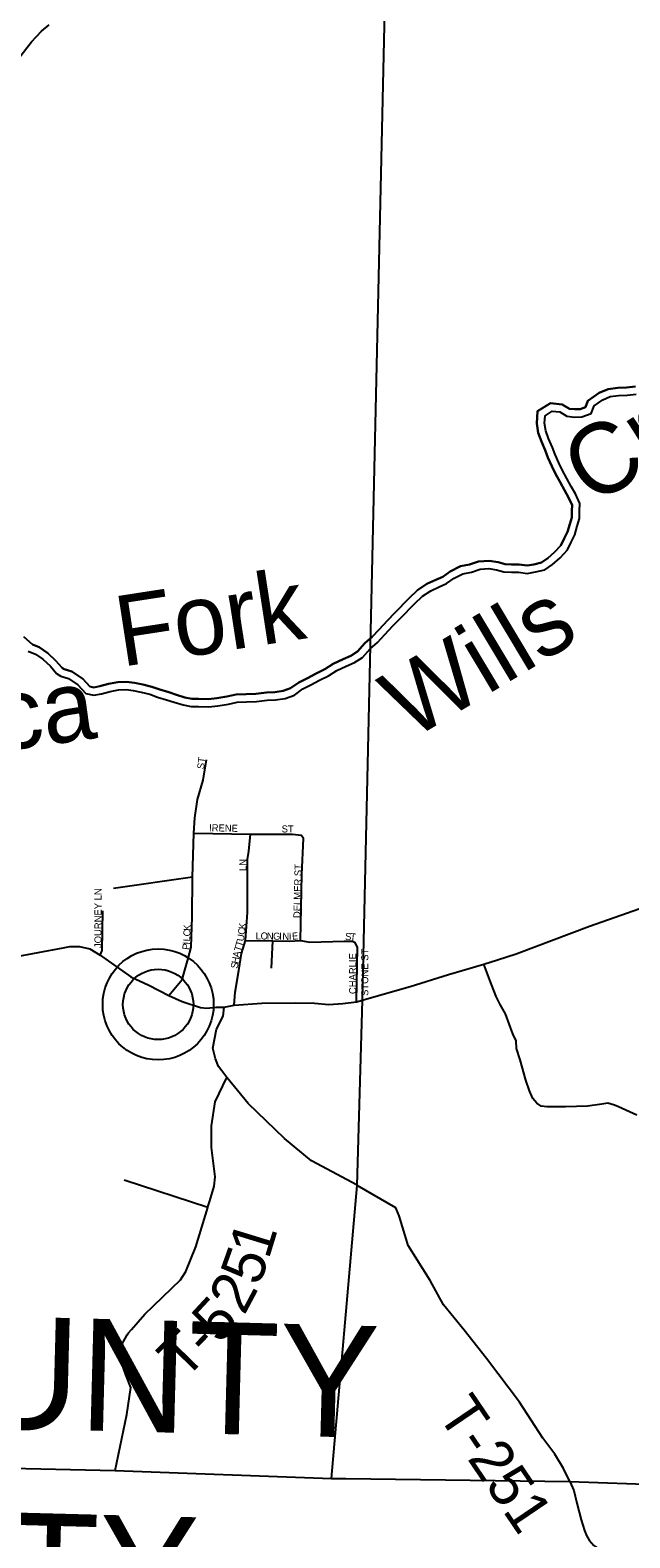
# Model space of a CAD drawing. Extents: x -22 to 431, y -18 to 160.
# Drawn here: x 326.423 to 327.228, y 156.71 to 158.732 of the extents above; entities that cross this region are included whole.
import ezdxf

# ---------------------------------------------------------------- set-up
doc = ezdxf.new("R2010")
doc.units = 0
for name, color, linetype in [('GM_X_Adjacent_County_Text', 7, 'Continuous'), ('GM_X_City_Street_Text', 7, 'Continuous'), ('GM_X_County_ROW', 7, 'Continuous'), ('GM_X_County_Subdivision', 7, 'Continuous'), ('GM_X_Interstate_Route', 7, 'Continuous'), ('GM_X_Major_River_Text', 7, 'Continuous'), ('GM_X_Minor_River_Text', 7, 'Continuous'), ('GM_X_Township_Road', 7, 'Continuous'), ('GM_X_Township_ROW', 7, 'Continuous'), ('GM_X_Township_Subdivision_Text', 7, 'Continuous'), ('GM_X_Unincorporated_Text', 7, 'Continuous')]:
    doc.layers.add(name, color=color, linetype=linetype)

msp = doc.modelspace()

# ---------------------------------------------------------------- linework, layer by layer
at = {"layer": 'GM_X_Adjacent_County_Text'}
for points in [[(327.0503, 157.4854), (327.0754, 157.4932), (327.1737, 157.5303), (327.3672, 157.5986)], [(326.4008, 157.4888), (326.4675, 157.5014), (326.4768, 157.503), (326.4894, 157.5034), (326.5034, 157.4999), (326.5175, 157.4914), (326.5584, 157.4624), (326.5827, 157.4513), (326.6092, 157.4377), (326.6274, 157.4296), (326.6519, 157.4215), (326.6602, 157.4207), (326.673, 157.4218), (326.6835, 157.4218), (326.6972, 157.4247), (326.7342, 157.4273), (326.7788, 157.4276), (326.8049, 157.4271), (326.8241, 157.4256), (326.8427, 157.4267), (326.8612, 157.429), (326.869, 157.4312), (326.8748, 157.4329)], [(326.8748, 157.4329), (326.9332, 157.4497), (326.9843, 157.4655), (327.0318, 157.4797), (327.0503, 157.4854)]]:
    msp.add_lwpolyline(points, dxfattribs=at)
at = {"layer": 'GM_X_County_ROW'}
msp.add_lwpolyline([(326.1328, 158.5168), (326.1427, 158.5186), (326.165, 158.5231), (326.196, 158.5299), (326.2372, 158.5391), (326.2704, 158.5469), (326.2984, 158.5516), (326.3139, 158.5593), (326.33, 158.5718), (326.3424, 158.5873), (326.3603, 158.6298), (326.3868, 158.6665), (326.4081, 158.6945), (326.4252, 158.7163), (326.4388, 158.7307), (326.4488, 158.7388)], dxfattribs=at)
at = {"layer": 'GM_X_Major_River_Text'}
for p, q in [((326.869, 157.4312), (326.9, 158.8029)), ((326.8622, 157.1827), (326.869, 157.4312)), ((326.8274, 156.7901), (326.8622, 157.1827)), ((325.2903, 156.8299), (326.5374, 156.8005)), ((326.5374, 156.8005), (326.8274, 156.7901)), ((326.5374, 156.8005), (326.8274, 156.7901)), ((326.8274, 156.7901), (326.8469, 156.7897)), ((326.8469, 156.7897), (327.1474, 156.7858)), ((327.1474, 156.7858), (327.3633, 156.7779))]:
    msp.add_line(p, q, dxfattribs=at)
at = {"layer": 'GM_X_Minor_River_Text'}
for points in [[(326.6412, 157.596), (326.535, 157.5808)], [(327.2372, 157.2769), (327.2127, 157.2884), (327.2072, 157.2903), (327.198, 157.2933), (327.1903, 157.2919), (327.1709, 157.2893), (327.1414, 157.2881), (327.1168, 157.2881), (327.1088, 157.2893), (327.1028, 157.2931), (327.0978, 157.2993), (327.0933, 157.3095), (327.0884, 157.3241), (327.0805, 157.3514), (327.0757, 157.3663), (327.0751, 157.3765), (327.0706, 157.386), (327.0611, 157.4129), (327.0538, 157.4256), (327.0484, 157.4361), (327.0401, 157.4579), (327.0318, 157.4797)], [(326.6806, 157.3364), (326.676, 157.3423), (326.6719, 157.3528), (326.6683, 157.367), (326.6733, 157.3925), (326.6824, 157.4099), (326.6835, 157.4218)], [(326.6642, 157.162), (326.67, 157.1817), (326.6717, 157.1945), (326.6664, 157.2336), (326.6666, 157.2628), (326.6715, 157.295), (326.6873, 157.3277), (326.6806, 157.3364)], [(326.8618, 157.183), (326.8006, 157.216), (326.7645, 157.2459), (326.7158, 157.2927), (326.6873, 157.3277)], [(326.6615, 157.1532), (326.5497, 157.1897)], [(327.1474, 156.7858), (327.1387, 156.8034), (327.127, 156.8226), (327.1111, 156.8439), (327.0799, 156.8923), (327.0355, 156.9506), (327.0056, 156.9888), (326.9778, 157.0229), (326.9598, 157.0555), (326.9305, 157.1021), (326.9184, 157.142), (326.914, 157.1527), (326.8622, 157.1827), (326.8618, 157.183)], [(326.5594, 156.9897), (326.5772, 157.0104), (326.6249, 157.0562), (326.6322, 157.0675), (326.6458, 157.1004), (326.6615, 157.1532), (326.6618, 157.154), (326.6642, 157.162)], [(326.5374, 156.8005), (326.5532, 156.8757), (326.5584, 156.912), (326.5518, 156.9288), (326.544, 156.9505), (326.5434, 156.9637), (326.5534, 156.9826), (326.5555, 156.9851), (326.5594, 156.9897)], [(327.1474, 156.7858), (327.1525, 156.7737), (327.1568, 156.757), (327.1626, 156.7344), (327.1667, 156.7202), (327.1698, 156.7135), (327.1732, 156.707), (327.1796, 156.7001), (327.1873, 156.6948), (327.2044, 156.6886), (327.2352, 156.6744), (327.256, 156.665), (327.2665, 156.6603)]]:
    msp.add_lwpolyline(points, dxfattribs=at)
at = {"layer": 'GM_X_Township_Road'}
for radius in [0.0744, 0.0472]:
    msp.add_circle((326.5951, 157.4255), radius, dxfattribs=at)
at = {"layer": 'GM_X_Township_ROW'}
for points in [[(326.6092, 157.4377), (326.6274, 157.459), (326.6353, 157.4869), (326.6393, 157.5023), (326.6406, 157.543), (326.6412, 157.596), (326.6431, 157.6553), (326.6444, 157.6756), (326.648, 157.7004), (326.6554, 157.7263), (326.6598, 157.7537)], [(326.6431, 157.6553), (326.7189, 157.654), (326.7754, 157.6538), (326.7869, 157.6526)], [(326.6972, 157.4247), (326.6983, 157.4418), (326.7034, 157.4711), (326.7067, 157.4936), (326.7121, 157.5114), (326.715, 157.5487), (326.7148, 157.62), (326.7167, 157.6311), (326.7189, 157.654)], [(326.786, 157.5114), (326.7878, 157.5998), (326.79, 157.6482), (326.7869, 157.6526)], [(326.5175, 157.4914), (326.52, 157.4977), (326.521, 157.5509)], [(326.7121, 157.5114), (326.7489, 157.5107), (326.7712, 157.5103), (326.786, 157.5114), (326.7984, 157.5092), (326.8447, 157.5103), (326.8556, 157.5103), (326.8592, 157.5085)], [(326.7473, 157.474), (326.7489, 157.5107)], [(326.8612, 157.429), (326.8623, 157.5017), (326.8592, 157.5085)]]:
    msp.add_lwpolyline(points, dxfattribs=at)
at = {"layer": 'GM_X_Township_Subdivision_Text'}
for points in [[(326.4676, 157.8755), (326.4793, 157.8719), (326.4942, 157.8622), (326.5036, 157.852), (326.509, 157.8507), (326.517, 157.8522), (326.5283, 157.8554), (326.5408, 157.8577), (326.5527, 157.8582), (326.5635, 157.8567), (326.5746, 157.8544), (326.5866, 157.8513), (326.5975, 157.8476), (326.6095, 157.844), (326.6198, 157.8407), (326.631, 157.8372), (326.6404, 157.8354), (326.6494, 157.8355), (326.6626, 157.835), (326.6736, 157.8361), (326.6874, 157.8385), (326.6998, 157.841), (326.7131, 157.8416), (326.726, 157.8421), (326.7403, 157.8438), (326.7516, 157.8443), (326.7628, 157.8458), (326.7728, 157.8496), (326.7837, 157.8574), (326.7952, 157.8631), (326.8069, 157.8694), (326.8185, 157.875), (326.8299, 157.8824), (326.8431, 157.8886), (326.8534, 157.893), (326.8624, 157.8988), (326.8724, 157.9097), (326.8821, 157.9182), (326.8914, 157.9284), (326.9025, 157.9405), (326.9127, 157.9506), (326.9315, 157.9699), (326.9431, 157.981), (326.9555, 157.9893), (326.9676, 157.9947), (326.9769, 157.999), (326.9868, 158.0058), (327.0004, 158.013), (327.0126, 158.0152), (327.0248, 158.0193), (327.0391, 158.0204), (327.051, 158.0184), (327.0603, 158.016), (327.0691, 158.0154), (327.0794, 158.0155), (327.0899, 158.0139), (327.0989, 158.0156), (327.1092, 158.0179), (327.1176, 158.0238), (327.1268, 158.0318), (327.1352, 158.0411), (327.1397, 158.0501), (327.1441, 158.0591), (327.1472, 158.0696), (327.1497, 158.0786), (327.15, 158.0872), (327.1502, 158.095), (327.1455, 158.1053), (327.14, 158.1151), (327.1341, 158.1258), (327.1282, 158.1369), (327.1231, 158.1473), (327.1178, 158.1588), (327.1142, 158.1687), (327.1092, 158.1804), (327.1049, 158.1921), (327.1029, 158.2045), (327.104, 158.2208), (327.1212, 158.2317), (327.1371, 158.2301), (327.1466, 158.2242), (327.1536, 158.2235), (327.1612, 158.2239), (327.1681, 158.2262), (327.1715, 158.2349), (327.1866, 158.2454), (327.1987, 158.2507), (327.2116, 158.2522), (327.2234, 158.2527), (327.2355, 158.254)], [(327.2355, 158.254), (327.2234, 158.2527), (327.2116, 158.2522), (327.1987, 158.2507), (327.1866, 158.2454), (327.1715, 158.2349), (327.1681, 158.2262), (327.1612, 158.2239), (327.1536, 158.2235), (327.1466, 158.2242), (327.1371, 158.2301), (327.1212, 158.2317), (327.104, 158.2208), (327.1029, 158.2045), (327.1049, 158.1921), (327.1092, 158.1804), (327.1142, 158.1687), (327.1178, 158.1588), (327.1231, 158.1473), (327.1282, 158.1369), (327.1341, 158.1258), (327.14, 158.1151), (327.1455, 158.1053), (327.1502, 158.095), (327.15, 158.0872), (327.1497, 158.0786), (327.1472, 158.0696), (327.1441, 158.0591), (327.1397, 158.0501), (327.1352, 158.0411), (327.1268, 158.0318), (327.1176, 158.0238), (327.1092, 158.0179), (327.0989, 158.0156), (327.0899, 158.0139), (327.0794, 158.0155), (327.0691, 158.0154), (327.0603, 158.016), (327.051, 158.0184), (327.0391, 158.0204), (327.0248, 158.0193), (327.0126, 158.0152), (327.0004, 158.013), (326.9868, 158.0058), (326.9769, 157.999), (326.9676, 157.9947), (326.9555, 157.9893), (326.9431, 157.981), (326.9315, 157.9699), (326.9127, 157.9506), (326.9025, 157.9405), (326.8914, 157.9284), (326.8821, 157.9182), (326.8724, 157.9097), (326.8624, 157.8988), (326.8534, 157.893), (326.8431, 157.8886), (326.8299, 157.8824), (326.8185, 157.875), (326.8069, 157.8694), (326.7952, 157.8631), (326.7837, 157.8574), (326.7728, 157.8496), (326.7628, 157.8458), (326.7516, 157.8443), (326.7403, 157.8438), (326.726, 157.8421), (326.7131, 157.8416), (326.6998, 157.841), (326.6874, 157.8385), (326.6736, 157.8361), (326.6626, 157.835), (326.6494, 157.8355), (326.6404, 157.8354), (326.631, 157.8372), (326.6198, 157.8407), (326.6095, 157.844), (326.5975, 157.8476), (326.5866, 157.8513), (326.5746, 157.8544), (326.5635, 157.8567), (326.5527, 157.8582), (326.5408, 157.8577), (326.5283, 157.8554), (326.517, 157.8522), (326.509, 157.8507), (326.5036, 157.852), (326.4942, 157.8622), (326.4793, 157.8719), (326.469, 157.8751)], [(326.4646, 157.8656), (326.4749, 157.8624), (326.4874, 157.8542), (326.4981, 157.8426), (326.5088, 157.8401), (326.5193, 157.8421), (326.5307, 157.8453), (326.542, 157.8473), (326.5522, 157.8478), (326.5617, 157.8464), (326.5723, 157.8443), (326.5837, 157.8414), (326.5943, 157.8377), (326.6064, 157.8341), (326.6167, 157.8308), (326.6285, 157.8272), (326.6395, 157.825), (326.6493, 157.8251), (326.6629, 157.8246), (326.675, 157.8258), (326.6894, 157.8283), (326.7011, 157.8307), (326.7135, 157.8312), (326.7268, 157.8318), (326.7411, 157.8335), (326.7525, 157.834), (326.7653, 157.8357), (326.7778, 157.8404), (326.789, 157.8485), (326.7999, 157.8539), (326.8116, 157.8601), (326.8237, 157.8659), (326.8349, 157.8733), (326.8474, 157.8791), (326.8583, 157.8838), (326.8692, 157.8908), (326.8796, 157.9023), (326.8894, 157.9107), (326.8991, 157.9215), (326.91, 157.9333), (326.9201, 157.9433), (326.9388, 157.9625), (326.9497, 157.9729), (326.9606, 157.9802), (326.9719, 157.9853), (326.982, 157.99), (326.9922, 157.9969), (327.0038, 158.0031), (327.0152, 158.0051), (327.0268, 158.0091), (327.0386, 158.01), (327.0488, 158.0082), (327.0587, 158.0057), (327.0689, 158.005), (327.0787, 158.0052), (327.0901, 158.0034), (327.101, 158.0054), (327.1135, 158.0082), (327.124, 158.0156), (327.1341, 158.0244), (327.1439, 158.0352), (327.149, 158.0455), (327.1539, 158.0554), (327.1571, 158.0668), (327.1601, 158.0771), (327.1603, 158.0869), (327.1606, 158.0972), (327.1548, 158.11), (327.149, 158.1201), (327.1432, 158.1307), (327.1374, 158.1416), (327.1324, 158.1518), (327.1274, 158.1627), (327.1239, 158.1725), (327.1188, 158.1842), (327.1149, 158.1948), (327.1133, 158.205), (327.114, 158.2149), (327.1237, 158.221), (327.1336, 158.22), (327.1431, 158.2141), (327.1533, 158.2131), (327.1632, 158.2136), (327.176, 158.2179), (327.18, 158.2282), (327.1917, 158.2363), (327.2015, 158.2406), (327.2124, 158.2418), (327.2242, 158.2424), (327.2363, 158.2437)], [(326.415, 157.9182), (326.4264, 157.9082), (326.4356, 157.9044), (326.4471, 157.8966), (326.458, 157.8863), (326.4658, 157.8772), (326.4703, 157.8743)], [(326.469, 157.8751), (326.4658, 157.8772), (326.458, 157.8863), (326.4471, 157.8966), (326.4356, 157.9044), (326.4264, 157.9082), (326.415, 157.9182)], [(326.4208, 157.8992), (326.4307, 157.8952), (326.4406, 157.8885), (326.4505, 157.8791), (326.4589, 157.8693), (326.4646, 157.8656)]]:
    msp.add_lwpolyline(points, dxfattribs=at)

# ---------------------------------------------------------------- texts
at = {"layer": 'GM_X_City_Street_Text'}
for s, height, rotation, p in [('1', 0.0568, 72.9958, (326.7432, 157.0825)), ('5', 0.0568, 70.4233, (326.7306, 157.0469)), ('2', 0.0568, 61.9552, (326.7105, 157.0076)), ('5', 0.0568, 47.2436, (326.6775, 156.969)), ('T', 0.0568, 45.75, (326.6305, 156.9206)), ('-', 0.0568, 45.9888, (326.6604, 156.9512)), ('T-251', 0.05682, 304.1451, (326.9686, 156.8761))]:
    msp.add_text(s, height=height, rotation=rotation, dxfattribs=at).set_placement(p)
at = {"layer": 'GM_X_County_Subdivision'}
for s, rotation, p in [('ST', 82.8783, (326.6566, 157.7405)), ('IRENE', 358.6036, (326.6633, 157.6578)), ('ST', 0, (326.7607, 157.6561)), ('LN', 90, (326.7133, 157.6044)), ('DELMER ST', 88.5129, (326.7858, 157.5412)), ('JOURNEY LN', 90, (326.5191, 157.5011)), ('C', 87.0697, (326.6382, 157.5165)), ('K', 87.0481, (326.6385, 157.524)), ('C', 84.2661, (326.7114, 157.5186)), ('K', 84.6432, (326.7122, 157.5261)), ('L', 359.1257, (326.7258, 157.5128)), ('O', 359.1257, (326.7324, 157.5127)), ('N', 359.1257, (326.7408, 157.5125)), ('G', 359.1147, (326.7491, 157.5124)), ('I', 359.1269, (326.7574, 157.5123)), ('N', 359.1313, (326.7616, 157.5122)), ('I', 2.2402, (326.7705, 157.5121)), ('E', 3.7302, (326.7749, 157.5123)), ('S', 359.0575, (326.8457, 157.5119)), ('T', 354.2677, (326.8522, 157.5118)), ('P', 82.7411, (326.6366, 157.4983)), ('I', 86.5525, (326.6375, 157.5056)), ('L', 86.9738, (326.6378, 157.5098)), ('T', 73.1463, (326.7057, 157.4957)), ('T', 73.3568, (326.7076, 157.5021)), ('U', 79.8755, (326.7098, 157.5096)), ('STONE ST', 90, (326.8769, 157.4369)), ('S', 80.3086, (326.7016, 157.473)), ('H', 80.3022, (326.7027, 157.4796)), ('A', 78.6472, (326.7041, 157.4877)), ('CHARLIE', 90, (326.8607, 157.4394))]:
    msp.add_text(s, height=0.00947, rotation=rotation, dxfattribs=at).set_placement(p)
at = {"layer": 'GM_X_Interstate_Route'}
for s, rotation, p in [('Creek', 32.1832, (327.1776, 158.0928)), ('Fork', 8.7678, (326.546, 157.8781)), ('Wills', 30.8823, (326.9336, 157.7789)), ('Seneca', 7.8621, (326.0894, 157.7243))]:
    msp.add_text(s, height=0.09469, rotation=rotation, dxfattribs=at).set_placement(p)
at = {"layer": 'GM_X_Unincorporated_Text'}
for s, p in [('GUERNSEY COUNTY', (324.8613, 156.8976)), ('NOBLE COUNTY', (325.0648, 156.6296))]:
    msp.add_text(s, height=0.15, rotation=358.4869, dxfattribs=at).set_placement(p)

doc.saveas('drawing.dxf')
